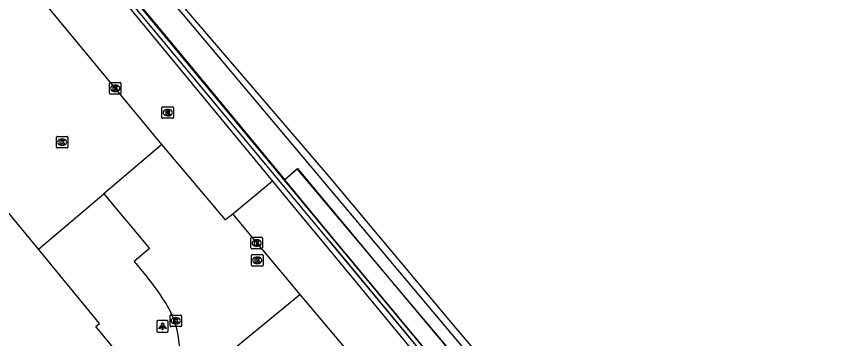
# Model space of a CAD drawing. Extents: x 159489 to 160304, y 383826 to 384530.
# Drawn here: x 159972.5 to 160042.7, y 384384.1 to 384412.1 of the extents above; entities that cross this region are included whole.
import ezdxf

# ---------------------------------------------------------------- set-up
doc = ezdxf.new("R2010")
doc.units = 0
for name, color, linetype in [('IMGEO_Geluidsscherm', 7, 'Continuous'), ('IMGEO_Grasland_overig', 7, 'Continuous'), ('IMGEO_Haag', 7, 'Continuous'), ('IMGEO_Kolk', 7, 'Continuous'), ('IMGEO_Lichtpunt', 7, 'Continuous'), ('IMGEO_Muur', 7, 'Continuous'), ('IMGEO_Pand', 7, 'Continuous'), ('IMGEO_Parkeervlak_open', 7, 'Continuous'), ('IMGEO_Rijbaan_lokaal_gesloten', 7, 'Continuous'), ('IMGEO_Rijbaan_lokaal_open', 7, 'Continuous'), ('IMGEO_Rioolput', 7, 'Continuous'), ('IMGEO_Spoorbaan_halfverhard', 7, 'Continuous'), ('IMGEO_Voetpad_open', 7, 'Continuous')]:
    doc.layers.add(name, color=color, linetype=linetype)

msp = doc.modelspace()

# ---------------------------------------------------------------- linework, layer by layer
at = {"layer": 'IMGEO_Geluidsscherm'}
for points in [[(159996.841, 384398.858), (159995.804, 384397.934), (159985.333, 384410.564), (159973.493, 384424.83), (159966.824, 384432.893), (159956.725, 384445.074), (159950.18, 384452.986), (159935.776, 384470.293), (159919.572, 384489.88), (159907.37, 384504.595)], [(159996.841, 384398.858), (160004.982, 384389.167), (160013.112, 384379.425), (160018.618, 384372.896), (160020.004, 384371.288), (160025.427, 384364.899), (160031.831, 384357.227), (160036.569, 384351.512), (160050.423, 384335.054), (160058.443, 384325.423), (160063.637, 384319.301), (160076.399, 384303.987), (160093.251, 384283.877)]]:
    msp.add_lwpolyline(points, dxfattribs=at)
at = {"layer": 'IMGEO_Grasland_overig'}
for points in [[(160026.201, 384365.549), (159987.168, 384412.021), (159943.419, 384463.146), (159908.449, 384504.169), (159906.715, 384506.089)], [(159995.763, 384397.895), (159996.88, 384398.889), (160004.982, 384389.167), (160018.536, 384373.086), (160018.87, 384372.686), (160019.93, 384371.421), (160019.98, 384371.361), (160025.427, 384364.899), (160026.201, 384365.549)]]:
    msp.add_lwpolyline(points, dxfattribs=at)
at = {"layer": 'IMGEO_Haag'}
for points in [[(160000, 384392.786), (159973.283, 384425.001)], [(159999.692, 384392.531), (160017.322, 384371.273)], [(160018.206, 384370.833), (160000, 384392.786)]]:
    msp.add_lwpolyline(points, dxfattribs=at)
at = {"layer": 'IMGEO_Kolk'}
for p, q in [((159980.642, 384406.344), (159981.494, 384406.344)), ((159980.567, 384405.418), (159980.567, 384406.27)), ((159981.055, 384406.124), (159981.08, 384406.124)), ((159981.568, 384406.27), (159981.568, 384405.418)), ((159981.494, 384405.344), (159980.642, 384405.344)), ((159981.078, 384405.564), (159981.053, 384405.564)), ((159975.964, 384400.748), (159975.964, 384401.6)), ((159976.039, 384401.674), (159976.891, 384401.674)), ((159976.452, 384401.454), (159976.477, 384401.454)), ((159976.965, 384401.6), (159976.965, 384400.748)), ((159976.475, 384400.894), (159976.45, 384400.894)), ((159976.891, 384400.674), (159976.039, 384400.674)), ((159992.848, 384391.982), (159992.848, 384392.834)), ((159992.923, 384392.908), (159993.775, 384392.908)), ((159993.336, 384392.688), (159993.361, 384392.688)), ((159993.849, 384392.834), (159993.849, 384391.982)), ((159993.775, 384391.908), (159992.923, 384391.908)), ((159993.359, 384392.128), (159993.334, 384392.128)), ((159992.898, 384390.487), (159992.898, 384391.339)), ((159992.973, 384391.413), (159993.825, 384391.413)), ((159993.386, 384391.193), (159993.411, 384391.193)), ((159993.899, 384391.339), (159993.899, 384390.487)), ((159993.825, 384390.413), (159992.973, 384390.413)), ((159993.409, 384390.633), (159993.384, 384390.633)), ((159985.825, 384385.227), (159985.825, 384386.079)), ((159985.9, 384386.153), (159986.752, 384386.153)), ((159986.826, 384386.079), (159986.826, 384385.227)), ((159986.336, 384385.373), (159986.311, 384385.373)), ((159986.313, 384385.933), (159986.338, 384385.933)), ((159986.752, 384385.153), (159985.9, 384385.153))]:
    msp.add_line(p, q, dxfattribs=at)
for points in [[(159980.642, 384406.344), (159981.494, 384406.344)], [(159980.567, 384405.418), (159980.567, 384406.27)], [(159980.888, 384406.044), (159981.011, 384406.044), (159981.011, 384405.893), (159981.141, 384406.044), (159981.305, 384406.044), (159981.159, 384405.893), (159981.312, 384405.644), (159981.16, 384405.644), (159981.075, 384405.808), (159981.011, 384405.741), (159981.011, 384405.644), (159980.888, 384405.644), (159980.888, 384406.044)], [(159981.568, 384406.27), (159981.568, 384405.418)], [(159981.494, 384405.344), (159980.642, 384405.344)], [(159975.964, 384400.748), (159975.964, 384401.6)], [(159976.039, 384401.674), (159976.891, 384401.674)], [(159976.965, 384401.6), (159976.965, 384400.748)], [(159976.285, 384401.374), (159976.408, 384401.374), (159976.408, 384401.223), (159976.538, 384401.374), (159976.702, 384401.374), (159976.556, 384401.223), (159976.709, 384400.974), (159976.557, 384400.974), (159976.472, 384401.138), (159976.408, 384401.071), (159976.408, 384400.974), (159976.285, 384400.974), (159976.285, 384401.374)], [(159976.891, 384400.674), (159976.039, 384400.674)], [(159992.848, 384391.982), (159992.848, 384392.834)], [(159992.923, 384392.908), (159993.775, 384392.908)], [(159993.169, 384392.608), (159993.292, 384392.608), (159993.292, 384392.457), (159993.422, 384392.608), (159993.586, 384392.608), (159993.44, 384392.457), (159993.593, 384392.208), (159993.441, 384392.208), (159993.356, 384392.372), (159993.292, 384392.305), (159993.292, 384392.208), (159993.169, 384392.208), (159993.169, 384392.608)], [(159993.849, 384392.834), (159993.849, 384391.982)], [(159993.775, 384391.908), (159992.923, 384391.908)], [(159992.898, 384390.487), (159992.898, 384391.339)], [(159992.973, 384391.413), (159993.825, 384391.413)], [(159993.219, 384391.113), (159993.342, 384391.113), (159993.342, 384390.962), (159993.472, 384391.113), (159993.636, 384391.113), (159993.49, 384390.962), (159993.643, 384390.713), (159993.491, 384390.713), (159993.406, 384390.877), (159993.342, 384390.81), (159993.342, 384390.713), (159993.219, 384390.713), (159993.219, 384391.113)], [(159993.899, 384391.339), (159993.899, 384390.487)], [(159993.825, 384390.413), (159992.973, 384390.413)], [(159985.825, 384385.227), (159985.825, 384386.079)], [(159985.9, 384386.153), (159986.752, 384386.153)], [(159986.826, 384386.079), (159986.826, 384385.227)], [(159986.146, 384385.853), (159986.269, 384385.853), (159986.269, 384385.702), (159986.399, 384385.853), (159986.563, 384385.853), (159986.417, 384385.702), (159986.57, 384385.453), (159986.418, 384385.453), (159986.333, 384385.617), (159986.269, 384385.55), (159986.269, 384385.453), (159986.146, 384385.453), (159986.146, 384385.853)], [(159986.752, 384385.153), (159985.9, 384385.153)]]:
    msp.add_lwpolyline(points, dxfattribs=at)
for centre, start, end in [((159980.644, 384406.268), 91.55205, 178.44795), ((159980.644, 384406.268), 91.55205, 178.44795), ((159981.492, 384406.268), 1.55205, 88.44795), ((159981.492, 384406.268), 1.55205, 88.44795), ((159980.644, 384405.42), 181.55205, 268.44795), ((159980.644, 384405.42), 181.55205, 268.44795), ((159981.492, 384405.42), 271.55205, 358.44795), ((159981.492, 384405.42), 271.55205, 358.44795), ((159976.041, 384401.598), 91.55205, 178.44795), ((159976.041, 384401.598), 91.55205, 178.44795), ((159976.889, 384401.598), 1.55205, 88.44795), ((159976.889, 384401.598), 1.55205, 88.44795), ((159976.041, 384400.75), 181.55205, 268.44795), ((159976.041, 384400.75), 181.55205, 268.44795), ((159976.889, 384400.75), 271.55205, 358.44795), ((159976.889, 384400.75), 271.55205, 358.44795), ((159992.925, 384392.832), 91.55205, 178.44795), ((159992.925, 384392.832), 91.55205, 178.44795), ((159993.773, 384392.832), 1.55205, 88.44795), ((159993.773, 384392.832), 1.55205, 88.44795), ((159992.925, 384391.984), 181.55205, 268.44795), ((159992.925, 384391.984), 181.55205, 268.44795), ((159993.773, 384391.984), 271.55205, 358.44795), ((159993.773, 384391.984), 271.55205, 358.44795), ((159992.975, 384391.337), 91.55205, 178.44795), ((159992.975, 384391.337), 91.55205, 178.44795), ((159993.823, 384391.337), 1.55205, 88.44795), ((159993.823, 384391.337), 1.55205, 88.44795), ((159992.975, 384390.489), 181.55205, 268.44795), ((159992.975, 384390.489), 181.55205, 268.44795), ((159993.823, 384390.489), 271.55205, 358.44795), ((159993.823, 384390.489), 271.55205, 358.44795), ((159985.902, 384386.077), 91.55205, 178.44795), ((159985.902, 384386.077), 91.55205, 178.44795), ((159986.75, 384386.077), 1.55205, 88.44795), ((159986.75, 384386.077), 1.55205, 88.44795), ((159985.902, 384385.229), 181.55205, 268.44795), ((159985.902, 384385.229), 181.55205, 268.44795), ((159986.75, 384385.229), 271.55205, 358.44795), ((159986.75, 384385.229), 271.55205, 358.44795)]:
    msp.add_arc(centre, 0.0765, start, end, dxfattribs=at)
for centre, major_axis, ratio, start_param, end_param in [((159981.054, 384405.844), (-0.387, 0.002), 0.722429, 4.712389, 7.853982), ((159981.079, 384405.844), (-0.39, 0.002), 0.717154, 1.570796, 4.712389), ((159976.451, 384401.174), (-0.387, 0.002), 0.722429, 4.712389, 7.853982), ((159976.476, 384401.174), (-0.39, 0.002), 0.717154, 1.570796, 4.712389), ((159993.335, 384392.408), (-0.387, 0.002), 0.722429, 4.712389, 7.853982), ((159993.36, 384392.408), (-0.39, 0.002), 0.717154, 1.570796, 4.712389), ((159993.385, 384390.913), (-0.387, 0.002), 0.722429, 4.712389, 7.853982), ((159993.41, 384390.913), (-0.39, 0.002), 0.717154, 1.570796, 4.712389), ((159986.312, 384385.653), (-0.387, 0.002), 0.722429, 4.712389, 7.853982), ((159986.337, 384385.653), (-0.39, 0.002), 0.717154, 1.570796, 4.712389)]:
    msp.add_ellipse(centre, major_axis=major_axis, ratio=ratio, start_param=start_param, end_param=end_param, dxfattribs=at)
at = {"layer": 'IMGEO_Lichtpunt'}
for p, q in [((159984.677, 384385.574), (159984.677, 384384.767)), ((159984.677, 384385.574), (159984.677, 384384.767)), ((159985.579, 384385.669), (159984.771, 384385.669)), ((159985.579, 384385.669), (159984.771, 384385.669)), ((159985.673, 384384.767), (159985.673, 384385.574)), ((159985.673, 384384.767), (159985.673, 384385.574)), ((159984.771, 384384.673), (159985.579, 384384.673)), ((159984.771, 384384.673), (159985.579, 384384.673))]:
    msp.add_line(p, q, dxfattribs=at)
for points in [[(159985.051, 384385.238), (159985.09, 384385.21), (159984.902, 384384.948), (159984.864, 384384.975), (159985.051, 384385.238)], [(159985.153, 384385.19), (159985.2, 384385.19), (159985.2, 384384.868), (159985.153, 384384.868), (159985.153, 384385.19)], [(159985.263, 384385.21), (159985.301, 384385.237), (159985.488, 384384.975), (159985.449, 384384.947), (159985.263, 384385.21)]]:
    msp.add_lwpolyline(points, dxfattribs=at)
msp.add_circle((159985.176, 384385.372), 0.0994, dxfattribs=at)
for centre, start, end in [((159984.771, 384385.574), 90, 180), ((159984.771, 384385.574), 90, 180), ((159985.579, 384385.574), 0, 90), ((159985.579, 384385.574), 0, 90), ((159984.771, 384384.767), 180, 270), ((159984.771, 384384.767), 180, 270), ((159985.579, 384384.767), 270, 0), ((159985.579, 384384.767), 270, 360)]:
    msp.add_arc(centre, 0.0946, start, end, dxfattribs=at)
at = {"layer": 'IMGEO_Muur'}
for points in [[(159999.692, 384392.531), (159972.975, 384424.746)], [(159973.283, 384425.001), (159995.763, 384397.895)], [(159995.763, 384397.895), (160000, 384392.786)], [(160017.322, 384371.273), (160016.932, 384371.743), (159999.692, 384392.531)], [(160000, 384392.786), (160017.239, 384372), (160018.206, 384370.833)]]:
    msp.add_lwpolyline(points, dxfattribs=at)
at = {"layer": 'IMGEO_Pand'}
for points in [[(159974.395, 384391.871), (159962.719, 384406.057), (159963.776, 384406.978), (159961.502, 384409.815), (159960.362, 384408.902), (159953.536, 384417.142), (159954.583, 384418.069), (159952.271, 384420.88), (159951.159, 384419.965), (159923.683, 384453.264), (159924.727, 384454.136), (159922.384, 384456.938), (159921.279, 384455.992), (159912.131, 384466.993), (159913.242, 384467.924), (159910.908, 384470.712), (159909.781, 384469.82), (159892.665, 384490.416), (159892.36, 384490.155), (159889.969, 384493.052)], [(159960.021, 384364.067), (159974.44, 384376.013), (159975.089, 384375.219), (159975.25, 384375.349), (159974.592, 384376.14), (159976.441, 384377.672), (159977.1, 384376.88), (159977.25, 384377), (159976.589, 384377.794), (159981.86, 384382.162), (159979.375, 384385.16), (159979.695, 384385.433), (159974.395, 384391.871)]]:
    msp.add_lwpolyline(points, dxfattribs=at)
at = {"layer": 'IMGEO_Parkeervlak_open'}
msp.add_lwpolyline([(159994.732, 384397.788), (159991.267, 384394.921)], dxfattribs=at)
at = {"layer": 'IMGEO_Rijbaan_lokaal_gesloten'}
for points in [[(159984.741, 384377.766), (159997.084, 384387.952)], [(159997.084, 384387.952), (160001.394, 384382.81)]]:
    msp.add_lwpolyline(points, dxfattribs=at)
at = {"layer": 'IMGEO_Rijbaan_lokaal_open'}
for points in [[(159985.119, 384400.971), (159968.569, 384420.98), (159910.821, 384490.675), (159910.26, 384491.47)], [(159985.119, 384400.971), (159980.085, 384396.699)], [(159991.267, 384394.921), (159990.638, 384394.413), (159985.119, 384400.971)], [(159974.395, 384391.871), (159980.085, 384396.699)], [(159980.085, 384396.699), (159984.055, 384391.945), (159982.701, 384390.808), (159983.854, 384389.437)], [(159991.267, 384394.921), (159993.349, 384392.408), (159993.708, 384391.98), (159997.084, 384387.952)]]:
    msp.add_lwpolyline(points, dxfattribs=at)
for centre, radius, start, end in [((159968.306, 384376.638), 20.138, 30.71192, 39.46157), ((159978.651, 384382.976), 8.009, 338.55923, 29.5279)]:
    msp.add_arc(centre, radius, start, end, dxfattribs=at)
at = {"layer": 'IMGEO_Rioolput'}
for p, q in [((159985.201, 384404.246), (159986.053, 384404.246)), ((159985.126, 384403.32), (159985.126, 384404.172)), ((159985.614, 384404.026), (159985.639, 384404.026)), ((159986.127, 384404.172), (159986.127, 384403.32)), ((159986.053, 384403.246), (159985.201, 384403.246)), ((159985.637, 384403.466), (159985.612, 384403.466))]:
    msp.add_line(p, q, dxfattribs=at)
for points in [[(159985.201, 384404.246), (159986.053, 384404.246)], [(159985.126, 384403.32), (159985.126, 384404.172)], [(159985.715, 384403.944), (159985.463, 384403.946), (159985.463, 384403.546)], [(159985.463, 384403.546), (159985.587, 384403.546), (159985.587, 384403.708), (159985.598, 384403.708)], [(159985.641, 384403.865), (159985.587, 384403.865), (159985.587, 384403.784)], [(159985.587, 384403.784), (159985.639, 384403.784)], [(159985.645, 384403.679), (159985.716, 384403.546), (159985.856, 384403.546), (159985.791, 384403.672)], [(159986.127, 384404.172), (159986.127, 384403.32)], [(159986.053, 384403.246), (159985.201, 384403.246)]]:
    msp.add_lwpolyline(points, dxfattribs=at)
for centre, radius, start, end in [((159985.203, 384404.17), 0.0765, 91.55205, 178.44795), ((159985.203, 384404.17), 0.0765, 91.55205, 178.44795), ((159986.051, 384404.17), 0.0765, 1.55205, 88.44795), ((159986.051, 384404.17), 0.0765, 1.55205, 88.44795), ((159985.597, 384403.655), 0.0533, 26.02933, 88.69889), ((159985.623, 384403.973), 0.19, 274.7715, 282.96867), ((159985.647, 384403.769), 0.0964, 77.00612, 93.18647), ((159985.661, 384403.826), 0.0378, 276.66336, 79.67722), ((159985.714, 384403.834), 0.109, 350.36119, 89.41601), ((159985.712, 384403.834), 0.112, 277.58423, 350.98172), ((159985.696, 384403.619), 0.108, 29.51342, 73.79051), ((159985.203, 384403.322), 0.0765, 181.55205, 268.44795), ((159985.203, 384403.322), 0.0765, 181.55205, 268.44795), ((159986.051, 384403.322), 0.0765, 271.55205, 358.44795), ((159986.051, 384403.322), 0.0765, 271.55205, 358.44795)]:
    msp.add_arc(centre, radius, start, end, dxfattribs=at)
for centre, major_axis, ratio, start_param, end_param in [((159985.613, 384403.746), (-0.387, 0.002), 0.722429, 4.712389, 7.853982), ((159985.638, 384403.746), (-0.39, 0.002), 0.717154, 1.570796, 4.712389)]:
    msp.add_ellipse(centre, major_axis=major_axis, ratio=ratio, start_param=start_param, end_param=end_param, dxfattribs=at)
at = {"layer": 'IMGEO_Spoorbaan_halfverhard'}
msp.add_lwpolyline([(159907.127, 384507.74), (159908.52, 384504.918), (159920.281, 384491.074), (159927.893, 384482.329), (159946.346, 384460.673), (159969.897, 384433.23), (159977.394, 384424.427), (159983.253, 384417.289), (159999.609, 384398.19), (160010.33, 384385.387), (160016.296, 384378.329), (160021.129, 384372.592), (160033.465, 384357.944), (160037.959, 384352.458), (160040.86, 384349.27), (160051.171, 384337.035), (160057.72, 384329.194), (160064.728, 384320.793), (160078.435, 384304.365), (160083.82, 384298.032), (160092.408, 384287.749)], dxfattribs=at)
at = {"layer": 'IMGEO_Voetpad_open'}
for points in [[(159914.951, 384494.142), (159953.171, 384448.052), (159959.991, 384439.826), (159972.701, 384424.499), (159994.732, 384397.788)], [(159994.732, 384397.788), (159997.161, 384394.843), (160000, 384391.401), (160016.508, 384371.387), (160017.939, 384369.651), (160036.764, 384346.828), (160037.245, 384347.25)]]:
    msp.add_lwpolyline(points, dxfattribs=at)

doc.saveas('drawing.dxf')
